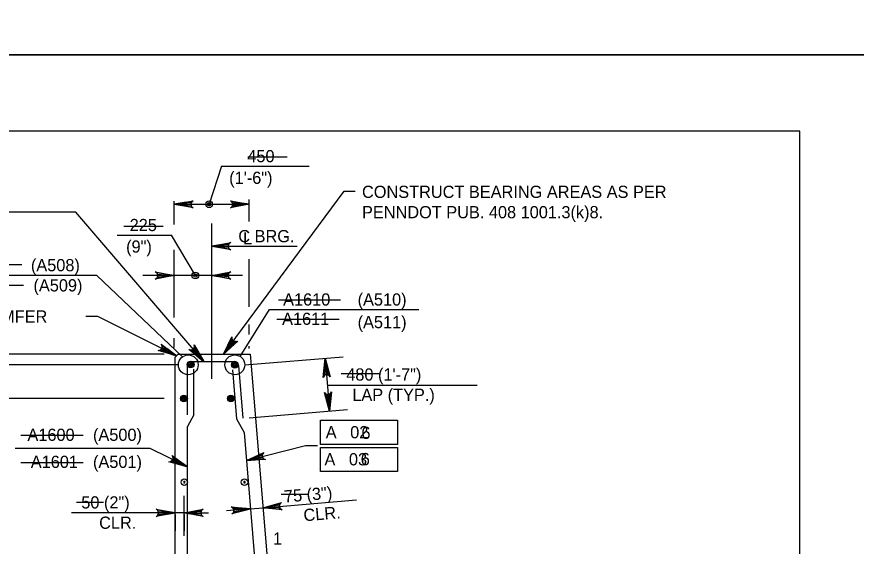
# Model space of a CAD drawing. Extents: x 179 to 454, y -271 to 54.
# Drawn here: x 235.29 to 243.55, y -92.83 to -87.62 of the extents above; entities that cross this region are included whole.
import ezdxf

# ---------------------------------------------------------------- set-up
doc = ezdxf.new("R2010")
doc.units = 0
for name, color, linetype in [('Level 1', 7, 'Continuous'), ('Level 3', 7, 'Continuous'), ('Level 4', 7, 'Continuous'), ('Level 41', 7, 'Continuous'), ('Level 5', 7, 'Continuous'), ('Level 63', 7, 'Continuous'), ('Level 9', 7, 'Continuous')]:
    doc.layers.add(name, color=color, linetype=linetype)

# ---------------------------------------------------------------- blocks, each defined once
blk = doc.blocks.new('B')
at = {"layer": 'Level 3'}
blk.add_circle((0, 0), 0.107, dxfattribs=at)
for start, end in [(0, 180), (180, 0)]:
    blk.add_arc((0, 0), 0.026, start, end, dxfattribs=at)

msp = doc.modelspace()

# ---------------------------------------------------------------- linework, layer by layer
at = {"layer": 'Level 1'}
msp.add_lwpolyline([(211.497, -109.25), (242.997, -109.25), (242.997, -88.75), (211.497, -88.75)], close=True, dxfattribs=at)
at = {"layer": 'Level 3'}
for p, q in [((237.3054, -89.0947), (237.1839, -89.4691)), ((237.3054, -89.0947), (238.1686, -89.0947)), ((237.3259, -90.944), (238.512, -89.3392)), ((238.512, -89.3392), (238.6219, -89.3392)), ((236.8409, -89.6676), (236.8409, -89.4395)), ((237.5794, -89.6391), (237.5794, -89.4222)), ((236.8409, -89.4692), (237.5794, -89.4692)), ((237.5794, -89.4692), (237.5794, -89.4692)), ((235.8721, -89.5473), (233.6497, -89.5473)), ((237.1313, -91.0171), (235.8721, -89.5473)), ((237.2101, -91.1859), (237.2101, -89.6583)), ((236.2776, -89.7747), (236.8145, -89.7747)), ((237.0486, -90.1704), (236.8145, -89.7746)), ((236.8409, -90.5823), (236.8409, -89.9171)), ((237.2101, -89.8812), (238.0491, -89.8812)), ((236.8409, -90.1698), (236.8409, -89.9818)), ((236.8409, -90.1141), (236.8409, -89.9933)), ((237.5794, -90.4774), (237.5794, -90.0081)), ((237.5117, -90.1704), (236.5315, -90.1704)), ((236.0873, -90.5717), (235.9692, -90.5717)), ((236.8637, -90.9593), (236.0873, -90.5717)), ((237.5794, -90.7501), (237.5794, -90.653)), ((236.8409, -90.8793), (236.8409, -90.7868)), ((237.5794, -90.8886), (237.5794, -90.8655)), ((236.7405, -90.9441), (233.2547, -90.9441)), ((235.3353, -90.9441), (233.9541, -90.9441)), ((237.5336, -91.0496), (238.5013, -90.9689)), ((238.3247, -90.9837), (238.3682, -91.5035)), ((236.8783, -91.0487), (233.9541, -91.0487)), ((238.347, -91.2498), (239.821, -91.2498)), ((236.7413, -91.3804), (233.9541, -91.3804)), ((237.5769, -91.5694), (238.5447, -91.4887)), ((238.2792, -91.831), (238.2792, -91.5947)), ((238.2792, -91.5947), (239.037, -91.5947)), ((239.037, -91.5947), (239.037, -91.831)), ((239.037, -91.831), (238.2792, -91.831)), ((236.6024, -91.8727), (235.2757, -91.8727)), ((236.9709, -92.0536), (236.6024, -91.8727)), ((237.5503, -91.9907), (238.1314, -91.8424)), ((238.1314, -91.8424), (238.2496, -91.8424)), ((238.2792, -91.8608), (239.037, -91.8608)), ((238.2792, -92.0971), (238.2792, -91.8608)), ((239.037, -91.8608), (239.037, -92.0971)), ((239.037, -92.0971), (238.2792, -92.0971)), ((236.8483, -92.4543), (236.8483, -92.3366)), ((236.9398, -92.7319), (236.9398, -92.3366)), ((237.9478, -92.4353), (238.6354, -92.3781)), ((237.5898, -92.4652), (237.3544, -92.4848)), ((237.5898, -92.4652), (237.7124, -92.455)), ((237.7124, -92.455), (237.9478, -92.4353)), ((236.6121, -92.5044), (235.8312, -92.5044)), ((236.7302, -92.5044), (236.6121, -92.5044)), ((236.9398, -92.5044), (236.8483, -92.5044)), ((236.8483, -92.5217), (236.8483, -92.6816)), ((236.9398, -92.5217), (236.9398, -92.6816)), ((237.058, -92.5044), (237.1761, -92.5044))]:
    msp.add_line(p, q, dxfattribs=at)
for points in [[(236.8409, -89.4692), (237.0273, -89.4342), (237.013, -89.4442), (237.0056, -89.4567), (237.0034, -89.4692), (237.0056, -89.4817), (237.013, -89.4942), (237.0273, -89.5041), (236.8409, -89.4692), (237.013, -89.4942), (237.0056, -89.4817), (236.8409, -89.4692), (237.0034, -89.4692), (237.0056, -89.4567), (236.8409, -89.4692), (237.013, -89.4442)], [(237.5794, -89.4692), (237.393, -89.5041), (237.4073, -89.4942), (237.4147, -89.4817), (237.4169, -89.4692), (237.4147, -89.4567), (237.4073, -89.4442), (237.393, -89.4342), (237.5794, -89.4692), (237.4073, -89.4442), (237.4147, -89.4567), (237.5794, -89.4692), (237.4169, -89.4692), (237.4147, -89.4817), (237.5794, -89.4692), (237.4073, -89.4942)], [(237.2101, -89.8812), (237.3965, -89.8463), (237.3822, -89.8563), (237.3748, -89.8687), (237.3726, -89.8812), (237.3748, -89.8937), (237.3822, -89.9062), (237.3965, -89.9162), (237.2101, -89.8812), (237.3822, -89.9062), (237.3748, -89.8937), (237.2101, -89.8812), (237.3726, -89.8812), (237.3748, -89.8687), (237.2101, -89.8812), (237.3822, -89.8563)], [(236.8409, -90.1704), (236.6545, -90.2053), (236.6688, -90.1954), (236.6762, -90.1829), (236.6784, -90.1704), (236.6762, -90.1579), (236.6688, -90.1454), (236.6545, -90.1355), (236.8409, -90.1704), (236.6688, -90.1454), (236.6762, -90.1579), (236.8409, -90.1704), (236.6784, -90.1704), (236.6762, -90.1829), (236.8409, -90.1704), (236.6688, -90.1954)], [(237.2101, -90.1704), (237.3965, -90.1355), (237.3822, -90.1454), (237.3748, -90.1579), (237.3726, -90.1704), (237.3748, -90.1829), (237.3822, -90.1954), (237.3965, -90.2053), (237.2101, -90.1704), (237.3822, -90.1954), (237.3748, -90.1829), (237.2101, -90.1704), (237.3726, -90.1704), (237.3748, -90.1579), (237.2101, -90.1704), (237.3822, -90.1454)], [(236.8637, -90.9593), (236.6813, -90.9073), (236.6987, -90.9048), (236.7108, -90.897), (236.7183, -90.8867), (236.722, -90.8746), (236.721, -90.8601), (236.7126, -90.8448), (236.8637, -90.9593), (236.721, -90.8601), (236.722, -90.8746), (236.8637, -90.9593), (236.7183, -90.8867), (236.7108, -90.897), (236.8637, -90.9593), (236.6987, -90.9048)], [(237.3259, -90.944), (237.4086, -90.7733), (237.4081, -90.7908), (237.4137, -90.8042), (237.4225, -90.8133), (237.4338, -90.819), (237.4483, -90.8205), (237.4648, -90.8148), (237.3259, -90.944), (237.4483, -90.8205), (237.4338, -90.819), (237.3259, -90.944), (237.4225, -90.8133), (237.4137, -90.8042), (237.3259, -90.944), (237.4081, -90.7908)], [(237.1313, -91.0171), (236.9835, -90.8982), (237.0004, -90.9027), (237.0147, -90.9002), (237.0256, -90.8937), (237.0337, -90.8839), (237.0384, -90.8702), (237.0366, -90.8528), (237.1313, -91.0171), (237.0384, -90.8702), (237.0337, -90.8839), (237.1313, -91.0171), (237.0256, -90.8937), (237.0147, -90.9002), (237.1313, -91.0171), (237.0004, -90.9027)], [(238.3247, -90.9837), (238.3751, -91.1665), (238.364, -91.153), (238.3509, -91.1467), (238.3382, -91.1456), (238.326, -91.1487), (238.3142, -91.1572), (238.3054, -91.1723), (238.3247, -90.9837), (238.3142, -91.1572), (238.326, -91.1487), (238.3247, -90.9837), (238.3382, -91.1456), (238.3509, -91.1467), (238.3247, -90.9837), (238.364, -91.153)], [(238.3682, -91.5035), (238.3178, -91.3207), (238.3289, -91.3342), (238.342, -91.3405), (238.3547, -91.3416), (238.3669, -91.3384), (238.3787, -91.33), (238.3875, -91.3148), (238.3682, -91.5035), (238.3787, -91.33), (238.3669, -91.3384), (238.3682, -91.5035), (238.3547, -91.3416), (238.342, -91.3405), (238.3682, -91.5035), (238.3289, -91.3342)], [(237.5503, -91.9907), (237.7223, -91.9107), (237.7107, -91.924), (237.7067, -91.9379), (237.7077, -91.9506), (237.7128, -91.9622), (237.7232, -91.9724), (237.7395, -91.9785), (237.5503, -91.9907), (237.7232, -91.9724), (237.7128, -91.9622), (237.5503, -91.9907), (237.7077, -91.9506), (237.7067, -91.9379), (237.5503, -91.9907), (237.7107, -91.924)], [(236.9709, -92.0536), (236.7882, -92.0028), (236.8054, -92.0002), (236.8176, -91.9922), (236.825, -91.982), (236.8286, -91.9698), (236.8275, -91.9553), (236.819, -91.9401), (236.9709, -92.0536), (236.8275, -91.9553), (236.8286, -91.9698), (236.9709, -92.0536), (236.825, -91.982), (236.8176, -91.9922), (236.9709, -92.0536), (236.8054, -92.0002)], [(237.7124, -92.455), (237.8953, -92.4047), (237.8817, -92.4158), (237.8754, -92.4288), (237.8743, -92.4415), (237.8775, -92.4537), (237.8859, -92.4656), (237.9011, -92.4743), (237.7124, -92.455), (237.8859, -92.4656), (237.8775, -92.4537), (237.7124, -92.455), (237.8743, -92.4415), (237.8754, -92.4288), (237.7124, -92.455), (237.8817, -92.4158)], [(236.8483, -92.5044), (236.6619, -92.5393), (236.6762, -92.5294), (236.6837, -92.5169), (236.6858, -92.5044), (236.6837, -92.4919), (236.6762, -92.4794), (236.6619, -92.4695), (236.8483, -92.5044), (236.6762, -92.4794), (236.6837, -92.4919), (236.8483, -92.5044), (236.6858, -92.5044), (236.6837, -92.5169), (236.8483, -92.5044), (236.6762, -92.5294)], [(236.9398, -92.5044), (237.1262, -92.4695), (237.1119, -92.4794), (237.1045, -92.4919), (237.1023, -92.5044), (237.1045, -92.5169), (237.1119, -92.5294), (237.1262, -92.5393), (236.9398, -92.5044), (237.1119, -92.5294), (237.1045, -92.5169), (236.9398, -92.5044), (237.1023, -92.5044), (237.1045, -92.4919), (236.9398, -92.5044), (237.1119, -92.4794)], [(237.5898, -92.4652), (237.407, -92.5155), (237.4205, -92.5044), (237.4268, -92.4913), (237.4279, -92.4787), (237.4247, -92.4664), (237.4163, -92.4546), (237.4012, -92.4458), (237.5898, -92.4652), (237.4163, -92.4546), (237.4247, -92.4664), (237.5898, -92.4652), (237.4279, -92.4787), (237.4268, -92.4913), (237.5898, -92.4652), (237.4205, -92.5044)]]:
    msp.add_lwpolyline(points, dxfattribs=at)
for points in [[(236.9591, -89.4888), (236.9591, -89.4495), (236.8409, -89.4692)], [(237.4613, -89.4888), (237.4613, -89.4495), (237.5794, -89.4692)], [(237.3282, -89.901), (237.3282, -89.8616), (237.2101, -89.8812)], [(236.7668, -90.889), (236.7492, -90.9242), (236.8637, -90.9593)], [(237.069, -90.9141), (237.0388, -90.9394), (237.13, -91.0171)], [(238.3542, -91.0998), (238.315, -91.103), (238.3247, -90.9837)], [(238.3779, -91.3841), (238.3387, -91.3874), (238.3681, -91.5034)], [(236.8736, -91.9839), (236.8562, -92.0192), (236.9709, -92.0536)], [(237.6781, -91.9785), (237.6683, -91.9403), (237.5588, -91.9886)], [(236.7302, -92.4847), (236.7302, -92.5241), (236.8483, -92.5044)], [(237.058, -92.4847), (237.058, -92.5241), (236.9398, -92.5044)], [(237.4705, -92.4554), (237.4737, -92.4946), (237.5898, -92.4652)], [(237.8285, -92.4256), (237.8317, -92.4647), (237.7124, -92.455)]]:
    msp.add_lwpolyline(points, close=True, dxfattribs=at)
for centre, radius in [((237.1839, -89.4691), 0.0333), ((237.1839, -89.4691), 0.0167), ((237.0486, -90.1704), 0.0333), ((237.0486, -90.1704), 0.0167)]:
    msp.add_circle(centre, radius, dxfattribs=at)
at = {"layer": 'Level 4'}
for p, q in [((236.0787, -90.1704), (234.6208, -90.1704)), ((236.9224, -90.9697), (236.0787, -90.1704)), ((237.4888, -90.9665), (237.779, -90.506)), ((237.779, -90.506), (239.2467, -90.506))]:
    msp.add_line(p, q, dxfattribs=at)
for centre in [(236.9791, -91.0487), (237.437, -91.0487)]:
    msp.add_circle(centre, 0.0972, dxfattribs=at)
at = {"layer": 'Level 41'}
for p, q in [((237.9502, -89.0048), (237.5663, -89.0048)), ((236.7302, -89.6866), (236.3463, -89.6866)), ((235.341, -90.0636), (234.7289, -90.0636)), ((235.3568, -90.2697), (234.7448, -90.2697)), ((238.4781, -90.4124), (237.8661, -90.4124)), ((238.4623, -90.6027), (237.8502, -90.6027)), ((238.8657, -91.1376), (238.4819, -91.1376)), ((235.9431, -91.7442), (235.331, -91.7442)), ((235.9431, -92.0138), (235.331, -92.0138)), ((238.1567, -92.3252), (237.8918, -92.3252)), ((236.1445, -92.4045), (235.8796, -92.4045))]:
    msp.add_line(p, q, dxfattribs=at)
at = {"layer": 'Level 5'}
for p, q in [((236.9709, -91.5412), (236.9709, -91.0581)), ((237.0119, -91.0171), (237.4314, -91.0171)), ((237.0324, -91.5412), (237.0324, -91.091)), ((237.4723, -91.0547), (237.5156, -91.5745)), ((237.4142, -91.0985), (237.4543, -91.5796)), ((237.0324, -91.5412), (236.9709, -91.6547)), ((237.4543, -91.5796), (237.5272, -91.7143)), ((236.9709, -94.6132), (236.9709, -91.6547)), ((237.5272, -91.7143), (237.6715, -93.4455))]:
    msp.add_line(p, q, dxfattribs=at)
for centre, radius in [((237.002, -91.0451), 0.0333), ((237.002, -91.0451), 0.025), ((237.002, -91.0451), 0.0167), ((237.002, -91.0451), 0.00833), ((237.437, -91.0487), 0.0333), ((237.437, -91.0487), 0.025), ((237.437, -91.0487), 0.0167), ((237.437, -91.0487), 0.00833), ((236.9365, -91.3804), 0.0333), ((236.9365, -91.3804), 0.025), ((236.9365, -91.3804), 0.0167), ((236.9365, -91.3804), 0.00833), ((237.3975, -91.3804), 0.0333), ((237.3975, -91.3804), 0.025), ((237.3975, -91.3804), 0.0167), ((237.3975, -91.3804), 0.00833)]:
    msp.add_circle(centre, radius, dxfattribs=at)
for centre, start, end in [((237.012, -91.0581), 90, 180), ((237.4314, -91.0581), 4.76364, 90)]:
    msp.add_arc(centre, 0.041, start, end, dxfattribs=at)
at = {"layer": 'Level 63'}
for points in [[(209.747, -88), (243.747, -88), (243.747, -66), (209.747, -66)], [(209.747, -110), (243.747, -110), (243.747, -88), (209.747, -88)]]:
    msp.add_lwpolyline(points, close=True, dxfattribs=at)
at = {"layer": 'Level 9'}
for p, q in [((236.8483, -90.9748), (236.8791, -90.944)), ((236.8483, -94.8864), (236.8483, -90.9748)), ((236.8791, -90.944), (237.5865, -90.944)), ((237.5865, -90.944), (238.0433, -96.4247))]:
    msp.add_line(p, q, dxfattribs=at)

# ---------------------------------------------------------------- block references
at = {"layer": 'Level 3', "xscale": 0.29527500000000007, "yscale": 0.29527500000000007, "rotation": 90}
for p in [(236.9398, -92.2027), (237.5317, -92.2027)]:
    msp.add_blockref('B', p, dxfattribs=at)

# ---------------------------------------------------------------- texts
at = {"layer": 'Level 3'}
for s, p in [('450', (237.5597, -89.0558)), ('(1\'-6")', (237.3812, -89.2686)), ('CONSTRUCT BEARING AREAS AS PER', (238.6882, -89.4068)), ('PENNDOT PUB. 408 1001.3(k)8.', (238.6882, -89.6068)), ('225', (236.4021, -89.7332)), ('C BRG.', (237.471, -89.8428)), ('L', (237.5174, -89.8649)), ('(9")', (236.3672, -89.9453)), ('(A508)', (235.4304, -90.1283)), ('(A509)', (235.4557, -90.3267)), ('A1610', (237.912, -90.4657)), ('(A510)', (238.645, -90.4657)), ('25 (1")CHAMFER', (234.3222, -90.6329)), ('A1611', (237.9019, -90.6558)), ('(A511)', (238.645, -90.6882)), ('480 (1\'-7")', (238.5332, -91.2036)), ('LAP (TYP.)', (238.5927, -91.4036)), ('A1600', (235.3963, -91.7968)), ('(A500)', (236.0413, -91.7968)), ('A   02', (238.3312, -91.7716)), ('A   03', (238.3186, -92.0377)), ('A1601', (235.4292, -92.0628)), ('(A501)', (236.0413, -92.0628)), ('50 (2")', (235.926, -92.462)), ('CLR.', (236.1018, -92.662)), ('1', (237.8117, -92.8178))]:
    msp.add_text(s, height=0.12, dxfattribs=at).set_placement(p)
for s, p in [('75 (3")', (237.9254, -92.404)), ('CLR.', (238.1172, -92.5887))]:
    msp.add_text(s, height=0.12, rotation=4.76364, dxfattribs=at).set_placement(p)
at = {"layer": 'Level 41'}
for p in [(238.682, -91.778), (238.6759, -92.0359)]:
    msp.add_text('6', height=0.12, dxfattribs=at).set_placement(p)

doc.saveas('drawing.dxf')
